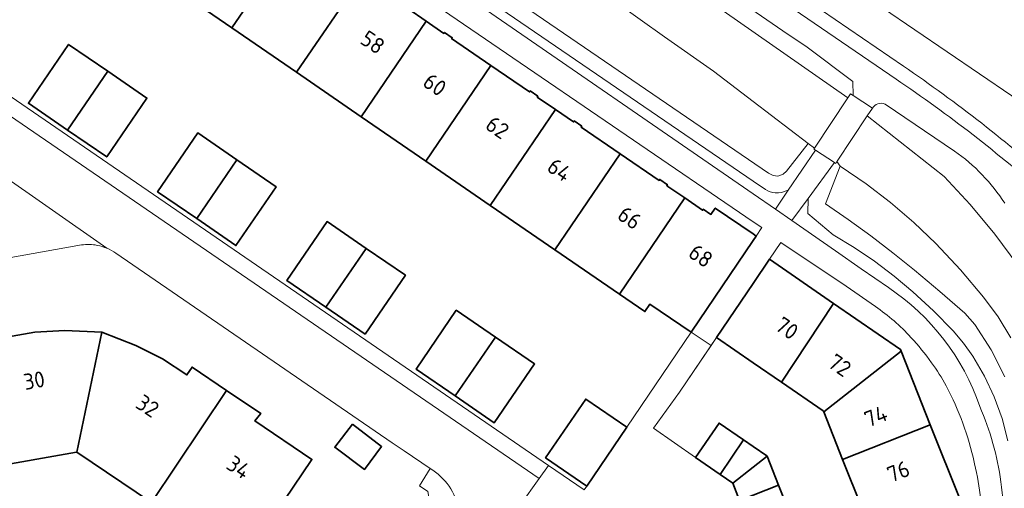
# Model space of a CAD drawing. Extents: x 150256 to 156914, y 461459 to 469481.
# Tile 717 of 731: x 154938 to 155021, y 468313 to 468352. Entities that reach past the tile are written whole.
import ezdxf
from ezdxf.enums import TextEntityAlignment as Align

# ---------------------------------------------------------------- set-up
doc = ezdxf.new("R2010")
doc.units = 0
doc.header["$LTSCALE"] = 0.75
for name, color, linetype, lineweight in [('B-RO-IE-TERREINAFSCHEIDING_KUNSTMATIG_MUUR-G', 251, 'IE-TERREINAFSCHEIDING-KUNSTMATIG-DICHT', 18), ('B-RO-IE-TERREINAFSCHEIDING_KUNSTMATIG_MUUR-GV', 251, 'CONTINUOUS', 18), ('B-RO-OG-BEBOUWING-GV', 6, 'CONTINUOUS', 35), ('B-RO-OG-BEBOUWING-T18', 1, 'CONTINUOUS', 18), ('B-RO-OG-TERREIN_CULTUURSCHEIDING-GV', 251, 'CONTINUOUS', 18), ('B-RO-VH-VERHARDING_BETON-GV', 251, 'CONTINUOUS', 18), ('B-RO-VH-VERHARDING_BETONSTRAATSTEEN-GV', 251, 'CONTINUOUS', 18), ('B-RO-VH-VERHARDING_HALFVERHARDING_GRIND-GV', 251, 'CONTINUOUS', 18)]:
    doc.layers.add(name, color=color, linetype=linetype, lineweight=lineweight)
doc.styles.add('NLCS-ISO-M200-T18', font='NLCS-ISO.ttf', dxfattribs={"height": 360})
doc.linetypes.add('IE-TERREINAFSCHEIDING-KUNSTMATIG-DICHT', pattern='A,8,-1,[82,NLCS.SHX,S=0.75,R=90,X=0,Y=0],-1', length=10)

msp = doc.modelspace()

# ---------------------------------------------------------------- linework, layer by layer
at = {"layer": 'B-RO-IE-TERREINAFSCHEIDING_KUNSTMATIG_MUUR-G'}
for points in [[(154989.358, 468317.973), (154994.767, 468325.989)], [(154989.358, 468317.973), (154994.767, 468325.989)], [(154996.913, 468325.531), (154993.799, 468320.932)], [(154996.913, 468325.531), (154993.799, 468320.932)], [(154993.799, 468320.932), (154991.585, 468317.889)], [(154993.799, 468320.932), (154991.585, 468317.889)]]:
    msp.add_lwpolyline(points, dxfattribs=at)
at = {"layer": 'B-RO-IE-TERREINAFSCHEIDING_KUNSTMATIG_MUUR-GV'}
for points in [[(155012.665, 468348.375), (155000, 468357.049), (154925.842, 468407.837), (154918.282, 468412.922), (154910.716, 468417.996), (154898.595, 468426.104), (154896.113, 468427.751), (154889.727, 468431.929), (154881.324, 468437.36), (154872.155, 468443.225), (154866.438, 468446.831), (154866.091, 468447.046), (154851.406, 468456.07)], [(154861.31, 468448.553), (154865.722, 468445.803), (154872.1, 468441.774), (154880.6, 468436.342), (154889.279, 468430.74), (154895.365, 468426.765), (154898.369, 468424.775), (154910.124, 468416.92), (154917.645, 468411.877), (154925.158, 468406.821), (155000, 468355.532), (155012.037, 468347.283)]]:
    msp.add_lwpolyline(points, dxfattribs=at)
for points in [[(155019.256, 468343.563, 0.016054), (155012.665, 468348.375)], [(155019.256, 468343.563, 0.016054), (155012.665, 468348.375)], [(155012.037, 468347.283, -0.016804), (155018.528, 468342.588)], [(155012.037, 468347.283, -0.016804), (155018.528, 468342.588)], [(155025.53, 468338.345, 0.016004), (155019.256, 468343.563)], [(155025.53, 468338.345, 0.016004), (155019.256, 468343.563)], [(155018.528, 468342.588, -0.016928), (155024.691, 468337.472)], [(155018.528, 468342.588, -0.016928), (155024.691, 468337.472)]]:
    msp.add_lwpolyline(points, format="xyb", dxfattribs=at)
at = {"layer": 'B-RO-OG-BEBOUWING-GV'}
for points in [[(154956.08, 468363.318), (154950.625, 468355.323), (154956.067, 468351.59), (154961.53, 468359.598), (154959.96, 468360.67), (154960.016, 468360.753), (154959.373, 468361.192), (154959.316, 468361.109)], [(154956.08, 468363.318), (154950.625, 468355.323), (154956.067, 468351.59), (154961.53, 468359.598), (154959.96, 468360.67), (154960.016, 468360.753), (154959.373, 468361.192), (154959.316, 468361.109)], [(154956.067, 468351.59), (154961.51, 468347.856), (154966.981, 468355.878), (154963.66, 468358.144), (154963.717, 468358.227), (154963.072, 468358.667), (154963.016, 468358.584), (154961.53, 468359.598)], [(154956.067, 468351.59), (154961.51, 468347.856), (154966.981, 468355.878), (154963.66, 468358.144), (154963.717, 468358.227), (154963.072, 468358.667), (154963.016, 468358.584), (154961.53, 468359.598)], [(154961.51, 468347.856), (154966.952, 468344.123), (154972.432, 468352.158), (154970.879, 468353.217), (154970.935, 468353.3), (154970.291, 468353.739), (154970.235, 468353.657), (154966.981, 468355.878)], [(154961.51, 468347.856), (154966.952, 468344.123), (154972.432, 468352.158), (154970.879, 468353.217), (154970.935, 468353.3), (154970.291, 468353.739), (154970.235, 468353.657), (154966.981, 468355.878)], [(154966.952, 468344.123), (154972.394, 468340.389), (154977.884, 468348.437), (154974.579, 468350.692), (154974.635, 468350.774), (154973.991, 468351.214), (154973.935, 468351.132), (154972.432, 468352.158)], [(154966.952, 468344.123), (154972.394, 468340.389), (154977.884, 468348.437), (154974.579, 468350.692), (154974.635, 468350.774), (154973.991, 468351.214), (154973.935, 468351.132), (154972.432, 468352.158)], [(154945.598, 468347.945), (154942.298, 468350.205), (154938.908, 468345.255), (154942.208, 468342.995)], [(154945.598, 468347.945), (154942.298, 468350.205), (154938.908, 468345.255), (154942.208, 468342.995)], [(154977.884, 468348.437), (154972.394, 468340.389), (154977.836, 468336.656), (154983.335, 468344.717), (154981.798, 468345.765), (154981.854, 468345.847), (154981.21, 468346.286), (154981.154, 468346.205)], [(154977.884, 468348.437), (154972.394, 468340.389), (154977.836, 468336.656), (154983.335, 468344.717), (154981.798, 468345.765), (154981.854, 468345.847), (154981.21, 468346.286), (154981.154, 468346.205)], [(154942.208, 468342.995), (154945.508, 468340.735), (154948.898, 468345.685), (154945.598, 468347.945)], [(154942.208, 468342.995), (154945.508, 468340.735), (154948.898, 468345.685), (154945.598, 468347.945)], [(154983.335, 468344.717), (154977.836, 468336.656), (154983.278, 468332.923), (154988.786, 468340.996), (154985.498, 468343.24), (154985.553, 468343.321), (154984.909, 468343.761), (154984.854, 468343.68)], [(154983.335, 468344.717), (154977.836, 468336.656), (154983.278, 468332.923), (154988.786, 468340.996), (154985.498, 468343.24), (154985.553, 468343.321), (154984.909, 468343.761), (154984.854, 468343.68)], [(154956.489, 468340.485), (154953.18, 468342.752), (154949.79, 468337.802), (154953.099, 468335.536)], [(154956.489, 468340.485), (154953.18, 468342.752), (154949.79, 468337.802), (154953.099, 468335.536)], [(154988.721, 468329.189), (154994.224, 468337.283), (154992.717, 468338.313), (154992.772, 468338.394), (154992.128, 468338.834), (154992.073, 468338.753), (154988.786, 468340.996), (154983.278, 468332.923)], [(154988.721, 468329.189), (154994.224, 468337.283), (154992.717, 468338.313), (154992.772, 468338.394), (154992.128, 468338.834), (154992.073, 468338.753), (154988.786, 468340.996), (154983.278, 468332.923)], [(154953.099, 468335.536), (154956.399, 468333.276), (154959.789, 468338.225), (154956.489, 468340.485)], [(154953.099, 468335.536), (154956.399, 468333.276), (154959.789, 468338.225), (154956.489, 468340.485)], [(155000.254, 468334.075), (155000, 468334.247), (154996.795, 468336.422), (154996.434, 468335.894), (154995.79, 468336.334), (154995.734, 468336.251), (154994.224, 468337.283), (154988.721, 468329.189), (154990.865, 468327.718), (154991.292, 468328.347), (154994.767, 468325.989), (155000, 468333.701)], [(155000.254, 468334.075), (155000, 468334.247), (154996.795, 468336.422), (154996.434, 468335.894), (154995.79, 468336.334), (154995.734, 468336.251), (154994.224, 468337.283), (154988.721, 468329.189), (154990.865, 468327.718), (154991.292, 468328.347), (154994.767, 468325.989), (155000, 468333.701)], [(154967.38, 468333.026), (154964.079, 468335.287), (154960.689, 468330.337), (154963.989, 468328.076)], [(154967.38, 468333.026), (154964.079, 468335.287), (154960.689, 468330.337), (154963.989, 468328.076)], [(154967.38, 468333.026), (154963.989, 468328.076), (154967.289, 468325.815), (154970.68, 468330.765)], [(154967.38, 468333.026), (154963.989, 468328.076), (154967.289, 468325.815), (154970.68, 468330.765)], [(155002.382, 468321.771), (155006.776, 468328.397), (155001.371, 468332.114), (155000, 468330.089), (154996.913, 468325.531), (155000, 468323.408)], [(155002.382, 468321.771), (155006.776, 468328.397), (155001.371, 468332.114), (155000, 468330.089), (154996.913, 468325.531), (155000, 468323.408)], [(155012.465, 468324.383), (155012.409, 468324.524), (155006.776, 468328.397), (155002.382, 468321.771), (155005.908, 468319.346), (155005.938, 468319.27)], [(155012.465, 468324.383), (155012.409, 468324.524), (155006.776, 468328.397), (155002.382, 468321.771), (155005.908, 468319.346), (155005.938, 468319.27)], [(154978.27, 468325.568), (154974.97, 468327.828), (154971.579, 468322.878), (154974.879, 468320.618)], [(154978.27, 468325.568), (154974.97, 468327.828), (154971.579, 468322.878), (154974.879, 468320.618)], [(154933.466, 468325.738), (154935.472, 468314.56), (154942.955, 468315.89), (154942.992, 468315.865), (154945.096, 468325.979), (154941.98, 468326.127), (154939.462, 468325.992), (154937.053, 468325.571), (154936.913, 468326.354)], [(154933.466, 468325.738), (154935.472, 468314.56), (154942.955, 468315.89), (154942.992, 468315.865), (154945.096, 468325.979), (154941.98, 468326.127), (154939.462, 468325.992), (154937.053, 468325.571), (154936.913, 468326.354)], [(154949.287, 468311.635), (154955.609, 468321.081), (154952.706, 468323.037), (154952.266, 468322.384), (154950.202, 468323.732), (154947.965, 468324.857), (154945.096, 468325.979), (154942.992, 468315.865)], [(154949.287, 468311.635), (154955.609, 468321.081), (154952.706, 468323.037), (154952.266, 468322.384), (154950.202, 468323.732), (154947.965, 468324.857), (154945.096, 468325.979), (154942.992, 468315.865)], [(154974.879, 468320.618), (154978.179, 468318.358), (154981.57, 468323.307), (154978.27, 468325.568)], [(154974.879, 468320.618), (154978.179, 468318.358), (154981.57, 468323.307), (154978.27, 468325.568)], [(155012.465, 468324.383), (155005.938, 468319.27), (155007.534, 468315.247), (155014.925, 468318.183)], [(155012.465, 468324.383), (155005.938, 468319.27), (155007.534, 468315.247), (155014.925, 468318.183)], [(154955.609, 468321.081), (154949.287, 468311.635), (154954.234, 468308.31), (154956.264, 468311.32), (154958.94, 468309.549), (154962.802, 468315.261), (154957.996, 468318.504), (154958.498, 468319.135)], [(154955.609, 468321.081), (154949.287, 468311.635), (154954.234, 468308.31), (154956.264, 468311.32), (154958.94, 468309.549), (154962.802, 468315.261), (154957.996, 468318.504), (154958.498, 468319.135)], [(154989.358, 468317.973), (154985.885, 468320.352), (154982.495, 468315.402), (154985.968, 468313.024)], [(154989.358, 468317.973), (154985.885, 468320.352), (154982.495, 468315.402), (154985.968, 468313.024)], [(154966.22, 468318.232), (154964.733, 468316.287), (154967.246, 468314.421), (154968.68, 468316.353)], [(154966.22, 468318.232), (154964.733, 468316.287), (154967.246, 468314.421), (154968.68, 468316.353)], [(154997.223, 468313.991), (154999.168, 468316.925), (154997.128, 468318.326), (154995.121, 468315.435)], [(154997.223, 468313.991), (154999.168, 468316.925), (154997.128, 468318.326), (154995.121, 468315.435)], [(155007.534, 468315.247), (155009.169, 468311.124), (155017.458, 468311.8), (155014.925, 468318.183)], [(155007.534, 468315.247), (155009.169, 468311.124), (155017.458, 468311.8), (155014.925, 468318.183)], [(154999.168, 468316.925), (154997.223, 468313.991), (154998.276, 468313.268), (155000, 468314.619), (155001.166, 468315.533), (155001.155, 468315.561), (155000, 468316.354)], [(154999.168, 468316.925), (154997.223, 468313.991), (154998.276, 468313.268), (155000, 468314.619), (155001.166, 468315.533), (155001.155, 468315.561), (155000, 468316.354)], [(154998.276, 468313.268), (154998.857, 468311.799), (155000, 468312.253), (155002.132, 468313.1), (155001.166, 468315.533), (155000, 468314.619)], [(154998.276, 468313.268), (154998.857, 468311.799), (155000, 468312.253), (155002.132, 468313.1), (155001.166, 468315.533), (155000, 468314.619)], [(154999.438, 468310.332), (155000, 468310.378), (155003.111, 468310.631), (155002.132, 468313.1), (155000, 468312.253), (154998.857, 468311.799)], [(154999.438, 468310.332), (155000, 468310.378), (155003.111, 468310.631), (155002.132, 468313.1), (155000, 468312.253), (154998.857, 468311.799)]]:
    msp.add_lwpolyline(points, close=True, dxfattribs=at)
at = {"layer": 'B-RO-OG-TERREIN_CULTUURSCHEIDING-GV'}
for points in [[(155022.288, 468345.483), (155021.795, 468345.864), (155000, 468360.734), (154937.757, 468403.276), (154927.188, 468410.499), (154916.59, 468417.682), (154900.704, 468428.361), (154895.358, 468431.895), (154892.555, 468433.702), (154873.831, 468445.598), (154854.574, 468457.786), (154851.907, 468459.447), (154851.019, 468459.985), (154829.448, 468472.858), (154818.073, 468479.638), (154806.695, 468486.412), (154806.617, 468486.465)], [(154806.617, 468486.465), (154806.695, 468486.412), (154818.073, 468479.638), (154829.448, 468472.858), (154851.019, 468459.985), (154851.907, 468459.447), (154854.574, 468457.786), (154873.831, 468445.598), (154892.555, 468433.702), (154895.358, 468431.895), (154900.704, 468428.361), (154916.59, 468417.682), (154927.188, 468410.499), (154937.757, 468403.276), (155000, 468360.734), (155021.795, 468345.864), (155022.288, 468345.483)], [(155022.288, 468345.483), (155021.795, 468345.864), (155000, 468360.734), (154937.757, 468403.276), (154927.188, 468410.499), (154916.59, 468417.682), (154900.704, 468428.361), (154895.358, 468431.895), (154892.555, 468433.702), (154873.831, 468445.598), (154854.574, 468457.786), (154851.907, 468459.447), (154851.019, 468459.985), (154829.448, 468472.858), (154818.073, 468479.638), (154806.695, 468486.412), (154806.617, 468486.465)], [(154806.617, 468486.465), (154806.695, 468486.412), (154818.073, 468479.638), (154829.448, 468472.858), (154851.019, 468459.985), (154851.907, 468459.447), (154854.574, 468457.786), (154873.831, 468445.598), (154892.555, 468433.702), (154895.358, 468431.895), (154900.704, 468428.361), (154916.59, 468417.682), (154927.188, 468410.499), (154937.757, 468403.276), (155000, 468360.734), (155021.795, 468345.864), (155022.288, 468345.483)], [(154851.406, 468456.07), (154866.091, 468447.046), (154866.438, 468446.831), (154872.155, 468443.225), (154881.324, 468437.36), (154889.727, 468431.929), (154896.113, 468427.751), (154898.595, 468426.104), (154910.716, 468417.996), (154918.282, 468412.922), (154925.842, 468407.837), (155000, 468357.049), (155012.665, 468348.375)], [(154959.046, 468376.737), (154955.197, 468378.31), (154952.543, 468379.168), (154946.238, 468381.538), (154942.839, 468382.714), (154968.281, 468371.761), (154974.545, 468368.425), (154980.639, 468364.788), (155007.986, 468345.713), (155008.207, 468346.046), (155008.434, 468345.896)], [(154959.046, 468376.737), (154955.197, 468378.31), (154952.543, 468379.168), (154946.238, 468381.538), (154942.839, 468382.714), (154968.281, 468371.761), (154974.545, 468368.425), (154980.639, 468364.788), (155007.986, 468345.713), (155008.207, 468346.046), (155008.434, 468345.896)], [(154937.885, 468381.087), (155000, 468338.702), (155001.036, 468337.995), (155001.225, 468337.88), (155001.429, 468337.793), (155001.642, 468337.734), (155001.862, 468337.708), (155002.121, 468337.711), (155002.377, 468337.752), (155002.956, 468337.927), (155005.263, 468341.304), (155005.122, 468341.397), (155005.169, 468341.469), (155004.644, 468341.869), (155002.807, 468339.526), (155002.517, 468339.268), (155002.087, 468339.124), (155001.673, 468339.163), (155001.296, 468339.356), (154943.168, 468379.058)], [(154937.885, 468381.087), (155000, 468338.702), (155001.036, 468337.995), (155001.225, 468337.88), (155001.429, 468337.793), (155001.642, 468337.734), (155001.862, 468337.708), (155002.121, 468337.711), (155002.377, 468337.752), (155002.956, 468337.927), (155005.263, 468341.304), (155005.122, 468341.397), (155005.169, 468341.469), (155004.644, 468341.869), (155002.807, 468339.526), (155002.517, 468339.268), (155002.087, 468339.124), (155001.673, 468339.163), (155001.296, 468339.356), (154943.168, 468379.058)], [(154943.168, 468379.058), (155001.296, 468339.356), (155001.673, 468339.163), (155002.087, 468339.124), (155002.517, 468339.268), (155002.807, 468339.526), (155004.644, 468341.869), (155000, 468345.404), (154996.643, 468347.96), (154992.52, 468350.855), (154988.409, 468353.767)], [(154943.168, 468379.058), (155001.296, 468339.356), (155001.673, 468339.163), (155002.087, 468339.124), (155002.517, 468339.268), (155002.807, 468339.526), (155004.644, 468341.869), (155000, 468345.404), (154996.643, 468347.96), (154992.52, 468350.855), (154988.409, 468353.767)], [(155008.434, 468345.896), (155008.404, 468347.08), (155004.557, 468349.975), (155002.507, 468351.341), (154991.793, 468358.732), (154984.142, 468363.753), (154981.79, 468365.293), (154978.058, 468367.958)], [(155008.434, 468345.896), (155008.404, 468347.08), (155004.557, 468349.975), (155002.507, 468351.341), (154991.793, 468358.732), (154984.142, 468363.753), (154981.79, 468365.293), (154978.058, 468367.958)], [(155010.041, 468344.83), (155009.618, 468344.193), (155016.085, 468339.089), (155018.294, 468336.716), (155020.367, 468334.223), (155022.303, 468331.622), (155024.091, 468328.918), (155025.293, 468326.866), (155026.38, 468324.75), (155027.373, 468322.528), (155028.246, 468320.256), (155029.014, 468317.887), (155029.653, 468315.479), (155030.16, 468313.048), (155030.536, 468310.594), (155030.727, 468308.669), (155030.812, 468306.737), (155030.82, 468304.168), (155030.71, 468300.708)], [(155010.041, 468344.83), (155009.618, 468344.193), (155016.085, 468339.089), (155018.294, 468336.716), (155020.367, 468334.223), (155022.303, 468331.622), (155024.091, 468328.918), (155025.293, 468326.866), (155026.38, 468324.75), (155027.373, 468322.528), (155028.246, 468320.256), (155029.014, 468317.887), (155029.653, 468315.479), (155030.16, 468313.048), (155030.536, 468310.594), (155030.727, 468308.669), (155030.812, 468306.737), (155030.82, 468304.168), (155030.71, 468300.708)], [(155016.957, 468341.226), (155011.111, 468345.188)], [(155016.957, 468341.226), (155011.111, 468345.188)], [(155022.303, 468331.622), (155020.367, 468334.223), (155018.294, 468336.716), (155016.085, 468339.089), (155009.618, 468344.193), (155007.087, 468340.38), (155007.061, 468340.341), (155007.339, 468339.961), (155009.526, 468338.456), (155011.573, 468336.891), (155013.533, 468335.217), (155015.398, 468333.439), (155017.469, 468331.238), (155019.416, 468328.927), (155020.635, 468327.268), (155021.715, 468325.516)], [(155022.303, 468331.622), (155020.367, 468334.223), (155018.294, 468336.716), (155016.085, 468339.089), (155009.618, 468344.193), (155007.087, 468340.38), (155007.061, 468340.341), (155007.339, 468339.961), (155009.526, 468338.456), (155011.573, 468336.891), (155013.533, 468335.217), (155015.398, 468333.439), (155017.469, 468331.238), (155019.416, 468328.927), (155020.635, 468327.268), (155021.715, 468325.516)], [(155021.212, 468322.217), (155020.055, 468324.493), (155018.666, 468326.634), (155017.823, 468327.572), (155015.733, 468329.411), (155013.6, 468331.201), (155011.772, 468332.663), (155009.91, 468334.081), (155008.014, 468335.455), (155006.086, 468336.783), (155007.339, 468339.961), (155007.061, 468340.341), (155006.955, 468340.181), (155006.843, 468340.255), (155004.628, 468337.233), (155004.601, 468335.968), (155006.74, 468334.169), (155008.51, 468333.102), (155010.224, 468331.947), (155011.877, 468330.706), (155013.465, 468329.382), (155015.197, 468327.783), (155016.844, 468326.097), (155017.725, 468325.062), (155018.509, 468323.952), (155019.484, 468322.279), (155020.307, 468320.526), (155020.972, 468318.708), (155021.473, 468316.837)], [(155021.212, 468322.217), (155020.055, 468324.493), (155018.666, 468326.634), (155017.823, 468327.572), (155015.733, 468329.411), (155013.6, 468331.201), (155011.772, 468332.663), (155009.91, 468334.081), (155008.014, 468335.455), (155006.086, 468336.783), (155007.339, 468339.961), (155007.061, 468340.341), (155006.955, 468340.181), (155006.843, 468340.255), (155004.628, 468337.233), (155004.601, 468335.968), (155006.74, 468334.169), (155008.51, 468333.102), (155010.224, 468331.947), (155011.877, 468330.706), (155013.465, 468329.382), (155015.197, 468327.783), (155016.844, 468326.097), (155017.725, 468325.062), (155018.509, 468323.952), (155019.484, 468322.279), (155020.307, 468320.526), (155020.972, 468318.708), (155021.473, 468316.837)], [(155021.715, 468325.516), (155020.635, 468327.268), (155019.416, 468328.927), (155017.469, 468331.238), (155015.398, 468333.439), (155013.533, 468335.217), (155011.573, 468336.891), (155009.526, 468338.456), (155007.339, 468339.961), (155006.086, 468336.783), (155008.014, 468335.455), (155009.91, 468334.081), (155011.772, 468332.663), (155013.6, 468331.201), (155015.733, 468329.411), (155017.823, 468327.572), (155018.666, 468326.634), (155020.055, 468324.493), (155021.212, 468322.217)], [(155021.715, 468325.516), (155020.635, 468327.268), (155019.416, 468328.927), (155017.469, 468331.238), (155015.398, 468333.439), (155013.533, 468335.217), (155011.573, 468336.891), (155009.526, 468338.456), (155007.339, 468339.961), (155006.086, 468336.783), (155008.014, 468335.455), (155009.91, 468334.081), (155011.772, 468332.663), (155013.6, 468331.201), (155015.733, 468329.411), (155017.823, 468327.572), (155018.666, 468326.634), (155020.055, 468324.493), (155021.212, 468322.217)], [(155021.473, 468316.837), (155020.972, 468318.708), (155020.307, 468320.526), (155019.484, 468322.279), (155018.509, 468323.952), (155017.725, 468325.062), (155016.844, 468326.097), (155015.197, 468327.783), (155013.465, 468329.382), (155011.877, 468330.706), (155010.224, 468331.947), (155008.51, 468333.102), (155006.74, 468334.169), (155004.601, 468335.968), (155004.628, 468337.233), (155003.266, 468335.374), (155006.946, 468332.821), (155009.105, 468331.321), (155011.394, 468329.739)], [(155021.473, 468316.837), (155020.972, 468318.708), (155020.307, 468320.526), (155019.484, 468322.279), (155018.509, 468323.952), (155017.725, 468325.062), (155016.844, 468326.097), (155015.197, 468327.783), (155013.465, 468329.382), (155011.877, 468330.706), (155010.224, 468331.947), (155008.51, 468333.102), (155006.74, 468334.169), (155004.601, 468335.968), (155004.628, 468337.233), (155003.266, 468335.374), (155006.946, 468332.821), (155009.105, 468331.321), (155011.394, 468329.739)]]:
    msp.add_lwpolyline(points, dxfattribs=at)
for points in [[(154934.578, 468382.421), (154936.083, 468381.407), (154969.043, 468358.899), (154976.242, 468353.983), (155000, 468337.64), (155001.873, 468336.341), (155002.956, 468337.927), (155002.377, 468337.752), (155002.121, 468337.711), (155001.862, 468337.708), (155001.642, 468337.734), (155001.429, 468337.793), (155001.225, 468337.88), (155001.036, 468337.995), (155000, 468338.702), (154937.885, 468381.087), (154937.431, 468383.102), (154935.878, 468382.832)], [(154934.578, 468382.421), (154936.083, 468381.407), (154969.043, 468358.899), (154976.242, 468353.983), (155000, 468337.64), (155001.873, 468336.341), (155002.956, 468337.927), (155002.377, 468337.752), (155002.121, 468337.711), (155001.862, 468337.708), (155001.642, 468337.734), (155001.429, 468337.793), (155001.225, 468337.88), (155001.036, 468337.995), (155000, 468338.702), (154937.885, 468381.087), (154937.431, 468383.102), (154935.878, 468382.832)], [(154942.028, 468382.843), (154951.507, 468377.151), (154954.449, 468375.04), (154962.15, 468370.711), (154966.686, 468368.053), (154971.191, 468365.342), (154977.477, 468361.459), (154978.613, 468360.737), (154979.737, 468359.995), (154980.77, 468359.277), (154988.409, 468353.767), (154992.52, 468350.855), (154996.643, 468347.96), (155000, 468345.404), (155004.644, 468341.869), (155005.169, 468341.469), (155007.986, 468345.713), (154980.639, 468364.788), (154974.545, 468368.425), (154968.281, 468371.761), (154942.839, 468382.714)], [(154942.028, 468382.843), (154951.507, 468377.151), (154954.449, 468375.04), (154962.15, 468370.711), (154966.686, 468368.053), (154971.191, 468365.342), (154977.477, 468361.459), (154978.613, 468360.737), (154979.737, 468359.995), (154980.77, 468359.277), (154988.409, 468353.767), (154992.52, 468350.855), (154996.643, 468347.96), (155000, 468345.404), (155004.644, 468341.869), (155005.169, 468341.469), (155007.986, 468345.713), (154980.639, 468364.788), (154974.545, 468368.425), (154968.281, 468371.761), (154942.839, 468382.714)]]:
    msp.add_lwpolyline(points, close=True, dxfattribs=at)
for points in [[(155012.665, 468348.375, -0.016054), (155019.256, 468343.563)], [(155012.665, 468348.375, -0.016054), (155019.256, 468343.563)], [(155011.111, 468345.188, 0.360988), (155010.041, 468344.83)], [(155011.111, 468345.188, 0.360988), (155010.041, 468344.83)], [(155019.256, 468343.563, -0.016004), (155025.53, 468338.345)], [(155019.256, 468343.563, -0.016004), (155025.53, 468338.345)], [(155021.209, 468336.83, 0.098061), (155016.957, 468341.226)], [(155021.209, 468336.83, 0.098061), (155016.957, 468341.226)], [(155011.394, 468329.739, -0.163796), (155019.087, 468319.733)], [(155011.394, 468329.739, -0.163796), (155019.087, 468319.733)], [(155019.087, 468319.733, -0.037287), (155020.205, 468316.619)], [(155019.087, 468319.733, -0.037287), (155020.205, 468316.619)], [(155020.205, 468316.619, -0.035774), (155020.875, 468313.382)], [(155020.205, 468316.619, -0.035774), (155020.875, 468313.382)], [(155020.875, 468313.382, -0.035097), (155021.117, 468309.677)], [(155020.875, 468313.382, -0.035097), (155021.117, 468309.677)]]:
    msp.add_lwpolyline(points, format="xyb", dxfattribs=at)
at = {"layer": 'B-RO-VH-VERHARDING_BETON-GV'}
msp.add_lwpolyline([(155007.087, 468340.38), (155009.618, 468344.193), (155010.041, 468344.83), (155008.434, 468345.896), (155008.207, 468346.046), (155007.986, 468345.713), (155005.169, 468341.469), (155005.122, 468341.397), (155005.263, 468341.304), (155006.843, 468340.255), (155006.955, 468340.181), (155007.061, 468340.341)], close=True, dxfattribs=at)
msp.add_lwpolyline([(155007.087, 468340.38), (155009.618, 468344.193), (155010.041, 468344.83), (155008.434, 468345.896), (155008.207, 468346.046), (155007.986, 468345.713), (155005.169, 468341.469), (155005.122, 468341.397), (155005.263, 468341.304), (155006.843, 468340.255), (155006.955, 468340.181), (155007.061, 468340.341)], close=True, dxfattribs=at)
at = {"layer": 'B-RO-VH-VERHARDING_BETONSTRAATSTEEN-GV'}
msp.add_lwpolyline([(154920.036, 468357.696), (154916.697, 468359.888), (154853.347, 468402.219), (154852.642, 468401.093), (154884.781, 468379.693), (154915.185, 468359.262), (154920.012, 468356.022), (154931.292, 468348.316), (154981.954, 468313.662), (154982.731, 468314.755), (154932.067, 468349.456)], close=True, dxfattribs=at)
msp.add_lwpolyline([(154920.036, 468357.696), (154916.697, 468359.888), (154853.347, 468402.219), (154852.642, 468401.093), (154884.781, 468379.693), (154915.185, 468359.262), (154920.012, 468356.022), (154931.292, 468348.316), (154981.954, 468313.662), (154982.731, 468314.755), (154932.067, 468349.456)], close=True, dxfattribs=at)
for points in [[(154969.043, 468358.899), (154967.883, 468357.2), (155000, 468335.277), (155000.731, 468334.778), (155000.254, 468334.075), (155000, 468333.701), (154994.767, 468325.989), (154996.451, 468324.849), (154996.913, 468325.531), (155000, 468330.089), (155001.371, 468332.114), (155002.324, 468333.522), (155007.823, 468329.861), (155010.304, 468328.137)], [(154969.043, 468358.899), (154967.883, 468357.2), (155000, 468335.277), (155000.731, 468334.778), (155000.254, 468334.075), (155000, 468333.701), (154994.767, 468325.989), (154996.451, 468324.849), (154996.913, 468325.531), (155000, 468330.089), (155001.371, 468332.114), (155002.324, 468333.522), (155007.823, 468329.861), (155010.304, 468328.137)], [(155011.394, 468329.739), (155009.105, 468331.321), (155006.946, 468332.821), (155003.266, 468335.374), (155001.873, 468336.341), (155000, 468337.64), (154976.242, 468353.983), (154969.043, 468358.899)], [(155011.394, 468329.739), (155009.105, 468331.321), (155006.946, 468332.821), (155003.266, 468335.374), (155001.873, 468336.341), (155000, 468337.64), (154976.242, 468353.983), (154969.043, 468358.899)], [(154985.737, 468282.266), (154985.005, 468285.968), (154985.466, 468286.05), (154982.746, 468300.707), (154982.452, 468302.444), (154982.036, 468302.38), (154980.352, 468311.407), (154981.954, 468313.662), (154931.292, 468348.316), (154920.012, 468356.022), (154917.501, 468352.267), (154917.66, 468352.159), (154917.452, 468351.831), (154926.51, 468345.667), (154928.537, 468344.267)], [(154985.737, 468282.266), (154985.005, 468285.968), (154985.466, 468286.05), (154982.746, 468300.707), (154982.452, 468302.444), (154982.036, 468302.38), (154980.352, 468311.407), (154981.954, 468313.662), (154931.292, 468348.316), (154920.012, 468356.022), (154917.501, 468352.267), (154917.66, 468352.159), (154917.452, 468351.831), (154926.51, 468345.667), (154928.537, 468344.267)], [(154928.537, 468344.267), (154934.704, 468340.01), (154934.962, 468340.37), (154935.966, 468339.696), (154935.987, 468339.68), (154936.041, 468339.643), (154945.524, 468333.039)], [(154928.537, 468344.267), (154934.704, 468340.01), (154934.962, 468340.37), (154935.966, 468339.696), (154935.987, 468339.68), (154936.041, 468339.643), (154945.524, 468333.039)], [(154945.524, 468333.039), (154936.041, 468339.643)], [(154945.524, 468333.039), (154936.041, 468339.643)], [(154894.541, 468327.65), (154894.723, 468327.391), (154894.932, 468327.093), (154895.425, 468326.556), (154895.994, 468326.098), (154896.457, 468325.818), (154896.95, 468325.596), (154897.621, 468325.382), (154898.087, 468325.235), (154943.393, 468333.319)], [(154894.541, 468327.65), (154894.723, 468327.391), (154894.932, 468327.093), (154895.425, 468326.556), (154895.994, 468326.098), (154896.457, 468325.818), (154896.95, 468325.596), (154897.621, 468325.382), (154898.087, 468325.235), (154943.393, 468333.319)], [(154946.271, 468332.618), (154969.56, 468316.669), (154970.589, 468315.976), (154972.774, 468314.506)], [(154946.271, 468332.618), (154969.56, 468316.669), (154970.589, 468315.976), (154972.774, 468314.506)], [(154998.857, 468311.799), (154998.276, 468313.268), (154997.223, 468313.991), (154995.121, 468315.435), (154991.585, 468317.889), (154993.799, 468320.932), (154996.451, 468324.849), (154994.767, 468325.989), (154989.358, 468317.973), (154985.968, 468313.024), (154985.742, 468312.693), (154982.731, 468314.755), (154981.954, 468313.662), (154980.352, 468311.407), (154982.036, 468302.38), (154982.452, 468302.444), (154986.914, 468303.267), (154989.976, 468286.853), (154985.466, 468286.05), (154985.005, 468285.968), (154985.737, 468282.266)], [(154998.857, 468311.799), (154998.276, 468313.268), (154997.223, 468313.991), (154995.121, 468315.435), (154991.585, 468317.889), (154993.799, 468320.932), (154996.451, 468324.849), (154994.767, 468325.989), (154989.358, 468317.973), (154985.968, 468313.024), (154985.742, 468312.693), (154982.731, 468314.755), (154981.954, 468313.662), (154980.352, 468311.407), (154982.036, 468302.38), (154982.452, 468302.444), (154986.914, 468303.267), (154989.976, 468286.853), (154985.466, 468286.05), (154985.005, 468285.968), (154985.737, 468282.266)], [(155018.618, 468315.025), (155018.649, 468314.887)], [(155018.618, 468315.025), (155018.649, 468314.887)], [(154972.774, 468314.506), (154971.861, 468313.053), (154972.586, 468312.56), (154973.354, 468308.202), (154974.997, 468299.147), (154977.018, 468287.943)], [(154972.774, 468314.506), (154971.861, 468313.053), (154972.586, 468312.56), (154973.354, 468308.202), (154974.997, 468299.147), (154977.018, 468287.943)]]:
    msp.add_lwpolyline(points, dxfattribs=at)
for points in [[(154943.393, 468333.319, -0.046958), (154944.053, 468333.364)], [(154943.393, 468333.319, -0.046958), (154944.053, 468333.364)], [(154944.053, 468333.364, -0.048685), (154944.711, 468333.288)], [(154944.053, 468333.364, -0.048685), (154944.711, 468333.288)], [(154944.711, 468333.288, -0.047645), (154945.524, 468333.039)], [(154944.711, 468333.288, -0.047645), (154945.524, 468333.039)], [(154945.524, 468333.039, -0.082016), (154946.271, 468332.618)], [(154945.524, 468333.039, -0.082016), (154946.271, 468332.618)], [(155019.087, 468319.733, 0.163796), (155011.394, 468329.739)], [(155019.087, 468319.733, 0.163796), (155011.394, 468329.739)], [(155010.304, 468328.137, -0.028763), (155011.873, 468326.926)], [(155010.304, 468328.137, -0.028763), (155011.873, 468326.926)], [(155011.873, 468326.926, -0.029269), (155013.293, 468325.544)], [(155011.873, 468326.926, -0.029269), (155013.293, 468325.544)], [(155013.293, 468325.544, -0.029409), (155015.036, 468323.409)], [(155013.293, 468325.544, -0.029409), (155015.036, 468323.409)], [(155015.036, 468323.409, -0.034613), (155016.26, 468321.451)], [(155015.036, 468323.409, -0.034613), (155016.26, 468321.451)], [(155016.26, 468321.451, -0.034177), (155017.671, 468318.31)], [(155016.26, 468321.451, -0.034177), (155017.671, 468318.31)], [(155020.205, 468316.619, 0.037287), (155019.087, 468319.733)], [(155020.205, 468316.619, 0.037287), (155019.087, 468319.733)], [(155017.671, 468318.31, -0.038692), (155018.618, 468315.025)], [(155017.671, 468318.31, -0.038692), (155018.618, 468315.025)], [(155020.875, 468313.382, 0.035774), (155020.205, 468316.619)], [(155020.875, 468313.382, 0.035774), (155020.205, 468316.619)], [(155018.649, 468314.887, -0.034711), (155019.164, 468311.919)], [(155018.649, 468314.887, -0.034711), (155019.164, 468311.919)], [(154975.208, 468310.994, 0.213582), (154972.774, 468314.506)], [(154972.774, 468314.506, -0.213582), (154975.208, 468310.994)], [(154975.208, 468310.994, 0.213582), (154972.774, 468314.506)], [(154972.774, 468314.506, -0.213582), (154975.208, 468310.994)], [(155021.117, 468309.677, 0.035097), (155020.875, 468313.382)], [(155021.117, 468309.677, 0.035097), (155020.875, 468313.382)]]:
    msp.add_lwpolyline(points, format="xyb", dxfattribs=at)
at = {"layer": 'B-RO-VH-VERHARDING_HALFVERHARDING_GRIND-GV'}
for points in [[(155012.037, 468347.283), (155000, 468355.532), (154925.158, 468406.821), (154917.645, 468411.877), (154910.124, 468416.92), (154898.369, 468424.775), (154895.365, 468426.765), (154889.279, 468430.74), (154880.6, 468436.342), (154872.1, 468441.774), (154865.722, 468445.803), (154861.31, 468448.553)], [(154978.058, 468367.958), (154981.79, 468365.293), (154984.142, 468363.753), (154991.793, 468358.732), (155002.507, 468351.341), (155004.557, 468349.975), (155008.404, 468347.08), (155008.434, 468345.896), (155010.041, 468344.83)], [(154978.058, 468367.958), (154981.79, 468365.293), (154984.142, 468363.753), (154991.793, 468358.732), (155002.507, 468351.341), (155004.557, 468349.975), (155008.404, 468347.08), (155008.434, 468345.896), (155010.041, 468344.83)], [(155011.111, 468345.188), (155016.957, 468341.226)], [(155011.111, 468345.188), (155016.957, 468341.226)]]:
    msp.add_lwpolyline(points, dxfattribs=at)
for points in [[(155018.528, 468342.588, 0.016804), (155012.037, 468347.283)], [(155018.528, 468342.588, 0.016804), (155012.037, 468347.283)], [(155010.041, 468344.83, -0.360988), (155011.111, 468345.188)], [(155010.041, 468344.83, -0.360988), (155011.111, 468345.188)], [(155024.691, 468337.472, 0.016928), (155018.528, 468342.588)], [(155024.691, 468337.472, 0.016928), (155018.528, 468342.588)], [(155016.957, 468341.226, -0.098061), (155021.209, 468336.83)], [(155016.957, 468341.226, -0.098061), (155021.209, 468336.83)]]:
    msp.add_lwpolyline(points, format="xyb", dxfattribs=at)
msp.add_lwpolyline([(155001.873, 468336.341), (155003.266, 468335.374), (155004.628, 468337.233), (155006.843, 468340.255), (155005.263, 468341.304), (155002.956, 468337.927)], close=True, dxfattribs=at)
msp.add_lwpolyline([(155001.873, 468336.341), (155003.266, 468335.374), (155004.628, 468337.233), (155006.843, 468340.255), (155005.263, 468341.304), (155002.956, 468337.927)], close=True, dxfattribs=at)

# ---------------------------------------------------------------- texts
at = {"layer": 'B-RO-OG-BEBOUWING-T18', "style": 'NLCS-ISO-M200-T18'}
for s, rotation, p in [('58', 325.7, (154967.934, 468350.385)), ('58', 325.7, (154967.934, 468350.385)), ('60', 325.7, (154973.163, 468346.816)), ('60', 325.7, (154973.163, 468346.816)), ('62', 325.7, (154978.44, 468343.214)), ('62', 325.7, (154978.44, 468343.214)), ('64', 325.7, (154983.67, 468339.645)), ('64', 325.7, (154983.67, 468339.645)), ('66', 325.7, (154989.583, 468335.61)), ('66', 325.7, (154989.583, 468335.61)), ('68', 325.8, (154995.586, 468332.408)), ('68', 325.8, (154995.586, 468332.408)), ('70', 325.5, (155002.844, 468326.307)), ('70', 325.5, (155002.844, 468326.307)), ('72', 325.5, (155007.29, 468323.189)), ('72', 325.5, (155007.29, 468323.189)), ('30', 9.9, (154939.387, 468321.918)), ('30', 9.9, (154939.387, 468321.918)), ('32', 326.8, (154948.955, 468319.769)), ('32', 326.8, (154948.955, 468319.769)), ('74', 21.6, (155010.335, 468318.905)), ('74', 21.6, (155010.335, 468318.905)), ('34', 326, (154956.626, 468314.603)), ('34', 326, (154956.626, 468314.603)), ('76', 21.6, (155012.234, 468314.247)), ('76', 21.6, (155012.234, 468314.247))]:
    msp.add_text(s, height=1.35, rotation=rotation, dxfattribs=at).set_placement(p, align=Align.MIDDLE)

doc.saveas('drawing.dxf')
